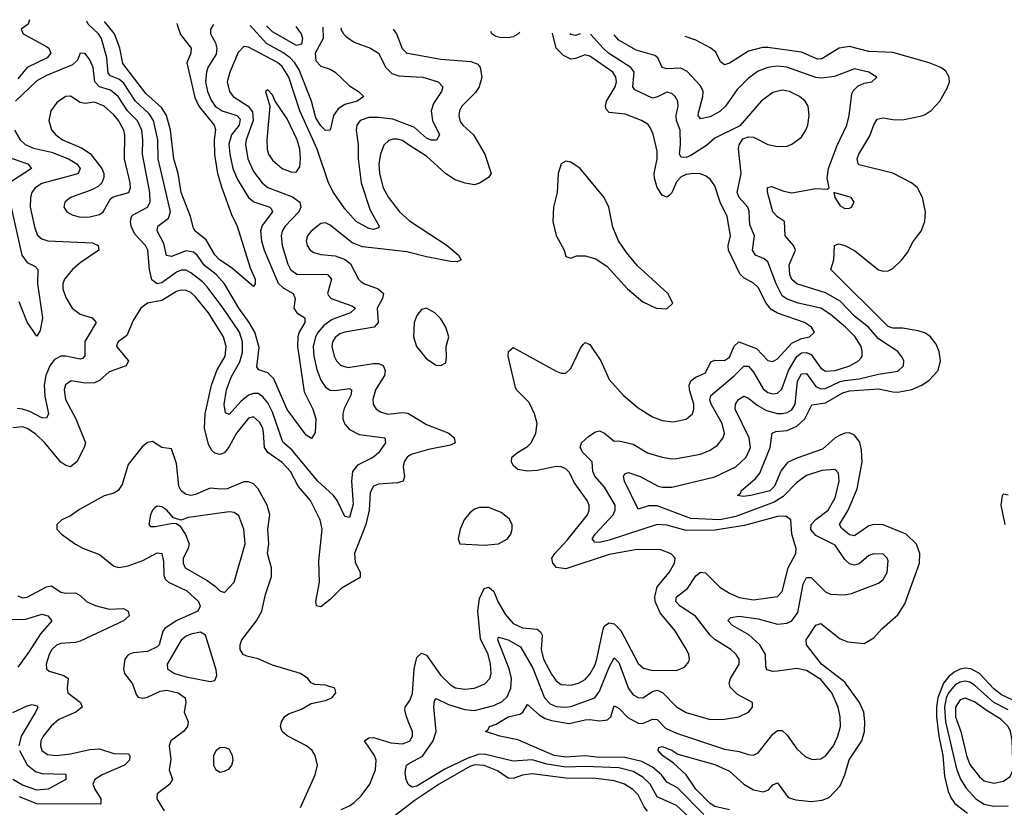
# Model space of a CAD drawing. Header units: inches. Extents: x 1552611 to 1694776, y 811966 to 917215.
# Tile 342 of 549: x 1638378 to 1642473, y 912314 to 915589. Entities that reach past the tile are written whole.
import ezdxf

# ---------------------------------------------------------------- set-up
doc = ezdxf.new("R2010")
doc.units = ezdxf.units.IN
doc.header["$MEASUREMENT"] = 0
doc.layers.add('B6931', color=7, linetype='Continuous')
doc.layers.add('B6941', color=7, linetype='Continuous')

msp = doc.modelspace()

# ---------------------------------------------------------------- linework, layer by layer
at = {"layer": 'B6931', "color": 5}
for points, elevation in [([(1638418.7, 915588.8), (1638414, 915570), (1638384.9, 915550), (1638392.3, 915530), (1638490, 915477.4), (1638499, 915470), (1638507.3, 915450), (1638492, 915430), (1638409.8, 915390.2), (1638370, 915342.3)], 740), ([(1639184.6, 915569.2), (1639172.4, 915550), (1639171.5, 915530), (1639192.5, 915492.5), (1639198.6, 915470), (1639194.9, 915445.1), (1639161.2, 915390), (1639154.7, 915370), (1639151.6, 915330), (1639159.9, 915290), (1639174.8, 915254.8), (1639191.7, 915230), (1639221, 915210), (1639281.8, 915190), (1639294.7, 915174.7), (1639290.4, 915150), (1639259.7, 915110), (1639248.6, 915071.4), (1639251.7, 915030), (1639265, 914970), (1639284.2, 914924.1), (1639329.4, 914849.4), (1639352.2, 914832.2), (1639418.5, 914810), (1639423.9, 914803.9), (1639430.1, 914790), (1639386.7, 914733.3), (1639380.3, 914710), (1639383.7, 914670), (1639395, 914630), (1639453.3, 914493.3), (1639473.4, 914473.4), (1639515.2, 914450), (1639524.6, 914430), (1639518.6, 914390), (1639530.5, 914370.6), (1639564.2, 914350), (1639564.1, 914330), (1639540.5, 914290), (1639534.5, 914270), (1639533.2, 914230), (1639561.9, 914041.9), (1639598.1, 913970), (1639610.1, 913930), (1639607.1, 913872.9), (1639592.4, 913847.6), (1639570, 913862), (1639490, 913968.3), (1639435.7, 914095.7), (1639410, 914120.2), (1639373.5, 914133.5), (1639365.2, 914145.2), (1639374.2, 914225.8), (1639356, 914290), (1639333.3, 914330), (1639289.6, 914389.6), (1639230, 914490.9), (1639195.4, 914530), (1639147.3, 914567.3), (1639116.7, 914610), (1639101.7, 914621.7), (1639070, 914628.4), (1639010, 914604), (1638988.8, 914608.8), (1638978.1, 914658.1), (1638949.3, 914710.7), (1638952.9, 914730), (1638997, 914763), (1639005.3, 914790), (1638954.7, 915010), (1638952.9, 915090), (1638934.5, 915170), (1638917.1, 915197.1), (1638860.1, 915250), (1638810, 915327), (1638790, 915342), (1638755.6, 915355.6), (1638746.8, 915366.8), (1638741, 915430), (1638718.5, 915510), (1638705.5, 915530), (1638663.1, 915570), (1638657.5, 915582.7)], 740), ([(1639031.8, 915573.1), (1639032.5, 915567.5), (1639047, 915527), (1639091.6, 915470), (1639089.5, 915450), (1639073.8, 915410), (1639106, 915266), (1639123.8, 915230), (1639187.4, 915150), (1639192.9, 915132.9), (1639187.4, 915090), (1639188, 915028), (1639201.4, 914950), (1639218.5, 914890), (1639259.4, 914779.4), (1639282.7, 914730), (1639336.8, 914556.8), (1639356.9, 914510), (1639358, 914490), (1639350, 914479.3), (1639257.9, 914557.9), (1639209.9, 914590), (1639190, 914611.4), (1639153.7, 914673.7), (1639108, 914710), (1639101.6, 914721.6), (1639088, 914770), (1639050, 914869.7), (1639037.8, 914950), (1639019, 915010), (1639006, 915130), (1638989.1, 915190), (1638970, 915222.6), (1638902.2, 915282.2), (1638807.3, 915407.3), (1638795.2, 915470), (1638772.2, 915530), (1638730.7, 915580.8)], 720), ([(1639638.7, 915557.6), (1639639.9, 915510), (1639607, 915450), (1639610, 915417.4), (1639630, 915395.5), (1639670, 915383.1), (1639690.3, 915370.3), (1639750, 915313.4), (1639787.6, 915290), (1639810.2, 915270), (1639781.6, 915250), (1639730, 915236.2), (1639702.1, 915217.9), (1639683, 915190), (1639670, 915129.6), (1639650, 915127.8), (1639630, 915147), (1639610, 915181.4), (1639591.2, 915250), (1639539.9, 915379.9), (1639522.6, 915410), (1639503.4, 915430), (1639472.5, 915452.5), (1639404.6, 915490), (1639337, 915565.3)], 740), ([(1639526.9, 915560.4), (1639548.4, 915530), (1639553.9, 915510), (1639550, 915487.7), (1639530, 915481.6), (1639430, 915538.6), (1639410, 915557.7), (1639405.6, 915563.5)], 720), ([(1639714.7, 915555.6), (1639714.5, 915550), (1639724.5, 915530), (1639737.2, 915517.2), (1639770, 915495.6), (1639837.4, 915470), (1639870, 915450.2), (1639900.8, 915390), (1639925.8, 915365.8), (1639954.9, 915354.9), (1640000, 915352.7)], 760), ([(1639932.2, 915550.1), (1639945.6, 915530), (1639969.2, 915469.2), (1639989, 915450), (1640000, 915448)], 780), ([(1640000, 915148.3), (1639930, 915175.5), (1639870, 915182.7), (1639830, 915181.8), (1639794.4, 915170), (1639780.7, 915150), (1639777.9, 915130), (1639785.8, 915070), (1639786.4, 915010), (1639799.1, 914910), (1639836.5, 914796.5), (1639873.4, 914730), (1639870, 914723.6), (1639850, 914717.1), (1639830, 914720.8), (1639778.3, 914750), (1639730, 914802.1), (1639683.9, 914870), (1639662.4, 914910), (1639614.8, 915050), (1639543.6, 915210), (1639497, 915350), (1639470, 915393.6), (1639450, 915410.2), (1639330, 915474.4), (1639310, 915476.8), (1639287.3, 915452.7), (1639251.9, 915370), (1639241, 915330), (1639250.7, 915290), (1639266.3, 915270), (1639329, 915229), (1639346.2, 915206.2), (1639349.8, 915170), (1639319.7, 915090), (1639317.5, 915070), (1639326.7, 915010), (1639350, 914957.3), (1639386.1, 914910), (1639410, 914891.2), (1639512.9, 914852.9), (1639542.8, 914830), (1639547, 914810), (1639538.6, 914790), (1639482.8, 914730), (1639470.1, 914710), (1639465.6, 914690), (1639469.7, 914649.7), (1639492.8, 914572.8), (1639504.6, 914550), (1639530.5, 914530.5), (1639658, 914530), (1639674.6, 914510), (1639658.1, 914450), (1639662.3, 914442.3), (1639673.2, 914430), (1639759.4, 914399.4), (1639775.2, 914390), (1639753.4, 914370), (1639678.2, 914341.8), (1639642.9, 914317.1), (1639619.1, 914290), (1639609.1, 914270.9), (1639599.2, 914230), (1639602.1, 914190), (1639614.6, 914134.6), (1639630.8, 914090.8), (1639650, 914060.9), (1639670, 914048.6), (1639690, 914046.9), (1639750, 914055.5), (1639758.6, 914050), (1639756.6, 914030), (1639727.3, 913972.7), (1639721.6, 913950), (1639721.5, 913930), (1639730, 913907.6), (1639750, 913885.4), (1639790, 913864.9), (1639896.4, 913850), (1639899.1, 913830), (1639870, 913788.7), (1639849.6, 913770.4), (1639783.3, 913736.7), (1639761.9, 913710), (1639757.6, 913670), (1639765, 913575), (1639750, 913519.7), (1639730, 913523), (1639698.8, 913590), (1639684, 913610), (1639618.6, 913670), (1639510, 913800.6), (1639472.7, 913832.7), (1639430, 913957.8), (1639410, 913995.9), (1639390, 914021.4), (1639370, 914034.3), (1639350, 914034.8), (1639330, 914027.5), (1639297.9, 914002.1), (1639250, 913948.1), (1639234.7, 913954.8), (1639229, 913989), (1639238.5, 914050), (1639257.7, 914102.3), (1639294.2, 914165.8), (1639304.7, 914204.7), (1639304.4, 914250), (1639291.9, 914290), (1639225, 914390), (1639158.3, 914478.4), (1639138.9, 914498.9), (1639090, 914536.4), (1639070, 914547.3), (1639050, 914547.5), (1639030, 914539.2), (1638970, 914495.2), (1638950, 914490.4), (1638927.9, 914507.9), (1638917.6, 914550), (1638911, 914631), (1638900.9, 914650), (1638857, 914697), (1638842.1, 914730), (1638838.5, 914750), (1638843.6, 914770), (1638850, 914777.6), (1638910, 914809.1), (1638921.5, 914830), (1638919.2, 914870), (1638888.8, 915030), (1638890.9, 915090), (1638885.9, 915130), (1638867.9, 915167.9), (1638826.8, 915210), (1638788.4, 915270), (1638755.9, 915295.9), (1638709.9, 915310), (1638690.3, 915330), (1638683.6, 915390), (1638670, 915421.5), (1638650, 915447.8), (1638630, 915449.3), (1638618.8, 915421.2), (1638598.2, 915401.8), (1638490, 915357.4), (1638450, 915334), (1638360.5, 915250)], 760), ([(1638356.3, 915130), (1638380.2, 915090), (1638401.6, 915070), (1638435.1, 915055.1), (1638510, 915038.4), (1638581.5, 915010), (1638616.4, 914990), (1638629.5, 914970), (1638621.5, 914950), (1638613.9, 914946.1), (1638470, 914908.4), (1638442.4, 914890), (1638429, 914871), (1638422.5, 914850), (1638422.4, 914810), (1638441.5, 914721.5), (1638452.6, 914692.6), (1638470, 914677.1), (1638494.8, 914670), (1638681.2, 914661.2), (1638704.9, 914650), (1638707.9, 914630), (1638630, 914577.3), (1638598.1, 914550), (1638565, 914510), (1638557.1, 914490), (1638558.2, 914470), (1638570, 914434.4), (1638597.1, 914390), (1638630, 914364.8), (1638679.5, 914350), (1638695.8, 914330), (1638649, 914251), (1638649.3, 914190.7), (1638639.2, 914180.8), (1638630, 914177.3), (1638570.3, 914190.3), (1638550, 914189.5), (1638523.5, 914176.5), (1638503.4, 914150), (1638486.9, 914110), (1638480.6, 914070), (1638482.9, 914023), (1638497.4, 913950), (1638490, 913931.6), (1638470, 913934), (1638420.4, 913960.4), (1638390, 913969.9), (1638368.3, 913971.7)], 760), ([(1640000, 915066.4), (1639970, 915085.9), (1639950, 915092.2), (1639930, 915092.2), (1639914, 915086), (1639893.1, 915066.9), (1639879, 915030), (1639872.1, 914990), (1639875.1, 914950), (1639890.1, 914890), (1639912.7, 914850), (1639957.8, 914790), (1640000, 914753.2)], 780), ([(1638330, 915017.7), (1638412.6, 914990), (1638427.2, 914970), (1638344.1, 914915.9)], 740), ([(1638328.4, 914870), (1638387.5, 914610), (1638410, 914578.8), (1638442.1, 914562.1), (1638454.3, 914550), (1638452.4, 914490), (1638473.2, 914350), (1638463.9, 914296.1), (1638450, 914272.7), (1638410, 914331.2), (1638376.2, 914416.2)], 740), ([(1640000, 914620.7), (1639990, 914623.3), (1639804.4, 914644.4), (1639761.6, 914661.6), (1639670, 914734), (1639650, 914743.8), (1639630, 914740.9), (1639590.3, 914710), (1639575, 914690), (1639569.5, 914670), (1639573.8, 914650), (1639586.4, 914630), (1639601.1, 914621.1), (1639630, 914612.7), (1639690, 914607.7), (1639732.3, 914592.3), (1639754.4, 914574.4), (1639787.3, 914510), (1639798.8, 914498.8), (1639812.2, 914490), (1639869.4, 914469.4), (1639891, 914450), (1639887.4, 914430), (1639865, 914390), (1639869.2, 914330), (1639852.8, 914310), (1639730, 914290.3), (1639710, 914282.7), (1639690, 914267.9), (1639679.6, 914250), (1639676.8, 914230), (1639686.1, 914190), (1639696.1, 914170), (1639712.4, 914152.4), (1639742.6, 914142.6), (1639850, 914159.9), (1639870, 914160.1), (1639890, 914151.7), (1639898.5, 914130), (1639895, 914110), (1639858, 914050), (1639846.6, 914010), (1639848, 913990), (1639860.2, 913970), (1639878.6, 913958.6), (1639910, 913948.7), (1639970, 913955.3), (1639992.9, 913952.9), (1640000, 913948.7)], 780), ([(1640000, 913776.7), (1639989.5, 913770), (1639977, 913750), (1639973.6, 913730), (1639978.4, 913690), (1639973.8, 913670), (1639950, 913662.7), (1639870, 913657.7), (1639850, 913649.8), (1639836.3, 913623.7), (1639832.1, 913550), (1639818.3, 913490), (1639770.8, 913370), (1639773.1, 913333.1), (1639794.4, 913290), (1639794, 913270), (1639715.7, 913224.3), (1639670, 913177.9), (1639630, 913148.4), (1639612.6, 913152.6), (1639609.3, 913169.3), (1639624.7, 913250), (1639621.8, 913338.2), (1639636.2, 913470), (1639628.1, 913510), (1639588, 913590), (1639536, 913650), (1639503.9, 913710), (1639470, 913748.2), (1639410.9, 913790), (1639396, 913810), (1639392.9, 913872.9), (1639389.6, 913890), (1639376, 913916), (1639350, 913938.1), (1639330, 913931.6), (1639280.3, 913870), (1639250, 913814.1), (1639230, 913788.7), (1639210, 913781.6), (1639190, 913787), (1639177.8, 913797.8), (1639163.3, 913823.3), (1639146.6, 913890), (1639149.9, 913949.9), (1639176.2, 914070), (1639198, 914130), (1639232.9, 914190), (1639236.6, 914230), (1639226.4, 914270), (1639163.3, 914370), (1639110, 914436.9), (1639090, 914454.7), (1639070, 914463.5), (1639050, 914464.9), (1639030, 914459.1), (1638970, 914421), (1638909.1, 914410.9), (1638882, 914390), (1638850, 914338.4), (1638824.4, 914275.6), (1638787.2, 914250), (1638782.6, 914237.4), (1638780.8, 914230), (1638830.2, 914170), (1638820.4, 914150), (1638750, 914125.3), (1638710.8, 914089.2), (1638690, 914078.8), (1638650, 914078.3), (1638592.2, 914087.8), (1638568.8, 914071.2), (1638563.6, 914050), (1638569.2, 914010), (1638611.3, 913930), (1638651.8, 913830), (1638647, 913810), (1638615.9, 913750), (1638590, 913729.9), (1638570, 913735.2), (1638550, 913749.9), (1638482.5, 913830), (1638445.3, 913865.3), (1638410, 913889.2), (1638390, 913896.2), (1638350, 913891.7)], 780), ([(1639546.1, 912313.9), (1639606.9, 912450), (1639616.8, 912490), (1639607.2, 912530), (1639594.5, 912550), (1639571.5, 912570), (1639491.1, 912611.1), (1639470, 912628.9), (1639463.4, 912650), (1639466.5, 912670), (1639479.5, 912690), (1639496.8, 912703.2), (1639550, 912722.5), (1639590, 912745.3), (1639650, 912759), (1639677, 912770), (1639692.7, 912790), (1639689.3, 912809.3), (1639650, 912821.6), (1639605.1, 912825.1), (1639590, 912832), (1639576.9, 912850), (1639546.6, 912870), (1639430, 912904.8), (1639370, 912930.9), (1639322.4, 912942.4), (1639307.8, 912950), (1639295.8, 912970), (1639294.8, 912990), (1639302.6, 913010), (1639363.8, 913090), (1639385.2, 913130), (1639401, 913199), (1639425.8, 913274.2), (1639425.4, 913310), (1639409.4, 913370), (1639414.4, 913410), (1639409.9, 913470), (1639417.9, 913530), (1639407.2, 913570), (1639370, 913638.9), (1639350, 913659), (1639330, 913667.1), (1639310, 913667.3), (1639241.4, 913638.6), (1639216.5, 913636.5), (1639170, 913641.6), (1639110, 913614.4), (1639090, 913611.1), (1639070, 913614.9), (1639049.9, 913630), (1639040.5, 913650), (1639030, 913743.5), (1639010, 913804.4), (1638970, 913809.7), (1638930, 913835.6), (1638910, 913831), (1638887.1, 913812.9), (1638830, 913739.1), (1638804.3, 913655.7), (1638787.9, 913632.1), (1638770, 913619.9), (1638730, 913609.1), (1638627.1, 913552.9), (1638590, 913526.3), (1638554, 913510), (1638533, 913490), (1638533, 913470), (1638552.7, 913450), (1638610, 913408.5), (1638643.1, 913390), (1638710, 913364.7), (1638770, 913316.6), (1638790, 913310.8), (1638830, 913318.5), (1638890, 913340.8), (1638950, 913372.3), (1638969.5, 913369.5), (1638976.8, 913336.8), (1638977.6, 913277.6), (1638983.1, 913263.1), (1638996.6, 913250), (1639073.9, 913213.9), (1639121.3, 913170), (1639128.4, 913150), (1639118.6, 913130), (1639029.5, 913090), (1638982.3, 913057.7), (1638973.9, 913046.1), (1638957.9, 912990), (1638950, 912981.3), (1638910, 912962.4), (1638850, 912956.4), (1638830, 912948.8), (1638815.5, 912930), (1638810.2, 912890), (1638814.3, 912870), (1638847.4, 912827.4), (1638863.2, 912783.2), (1638871.6, 912771.6), (1638890, 912768), (1638910, 912771.7), (1638962.6, 912797.4), (1638990, 912800.8), (1639037.2, 912790), (1639066.8, 912770), (1639069, 912750), (1639061.7, 912710), (1639079.5, 912670), (1639076.4, 912650), (1639059.5, 912630), (1639007.1, 912590), (1639000.4, 912570), (1639006.6, 912513.4), (1638999.8, 912470), (1639013.6, 912430), (1639002.2, 912410), (1638949.3, 912370), (1638948, 912350), (1638979.1, 912299.1)], 820), ([(1638370, 913193.8), (1638390, 913185.6), (1638410, 913187.7), (1638490, 913230.7), (1638510, 913234.4), (1638550, 913209.1), (1638570, 913204.2), (1638610, 913206.2), (1638630, 913195.1), (1638656.1, 913170), (1638692.8, 913152.8), (1638750, 913138.7), (1638810, 913141.1), (1638828.8, 913130), (1638834.2, 913110), (1638810.3, 913090), (1638630, 913005.5), (1638610, 912999.8), (1638550, 912995.5), (1638531.2, 912988.8), (1638512.5, 912970), (1638501, 912950), (1638487.8, 912910), (1638490.2, 912890.2), (1638500.3, 912880.3), (1638561.9, 912861.9), (1638580.2, 912850), (1638575.9, 912810), (1638579, 912790), (1638631.1, 912750), (1638638.6, 912730), (1638611.1, 912710), (1638541, 912679), (1638508.5, 912651.5), (1638475.7, 912610), (1638466.5, 912590), (1638464.3, 912570), (1638470.2, 912550), (1638493.8, 912533.8), (1638530, 912529.4), (1638590, 912536.9), (1638670, 912555.2), (1638710, 912557.7), (1638770, 912538.6), (1638830, 912536), (1638836.9, 912530), (1638835, 912510), (1638814.7, 912490), (1638721.4, 912450), (1638690.8, 912430), (1638683.1, 912410), (1638690.1, 912390), (1638716.1, 912350), (1638716.2, 912330), (1638712.5, 912327.5), (1638450, 912328.7), (1638377.9, 912357.9)], 780), ([(1638345.5, 913094.5), (1638403.1, 913096.9), (1638470, 913116.8), (1638495.8, 913110), (1638512, 913090), (1638464.1, 913035.9), (1638418.2, 912961.8), (1638370, 912897.5)], 760), ([(1640000, 912658.1), (1639986.7, 912690), (1639980.7, 912719.3), (1639981.7, 912730), (1640000, 912756.5)], 780), ([(1638350, 912708.1), (1638410, 912736.8), (1638430, 912742.3), (1638450, 912736.5), (1638453.8, 912730), (1638443.7, 912710), (1638384, 912610), (1638374.1, 912570)], 760), ([(1639714.6, 912305.4), (1639750, 912319.9), (1639770, 912333.8), (1639798.5, 912361.5), (1639834.6, 912410), (1639857.6, 912470), (1639860.9, 912510), (1639853.9, 912530), (1639811.9, 912590), (1639830, 912603.8), (1639850, 912604.8), (1639921.7, 912581.7), (1639970, 912578.3), (1640000, 912589.8)], 780), ([(1638377.8, 912550), (1638410, 912490.6), (1638443.8, 912463.8), (1638470, 912454.4), (1638570, 912452.1), (1638570, 912429.8), (1638497.3, 912390), (1638450, 912386), (1638390, 912406.3), (1638350, 912429.9)], 760), ([(1640000, 912405.6), (1639993.6, 912410), (1639985, 912430), (1639981.5, 912458.5), (1639986.6, 912490), (1640000, 912497.5)], 760), ([(1640000, 912325.9), (1639939.8, 912280.2)], 780)]:
    msp.add_lwpolyline(points, dxfattribs=dict(at, elevation=elevation))
for points, elevation in [([(1639410, 915297), (1639400.7, 915290), (1639418, 915230), (1639405.7, 915090), (1639407.1, 915050), (1639412.7, 915030), (1639430, 915004.2), (1639470, 914970.2), (1639510, 914954.9), (1639530, 914956.5), (1639542.9, 914977.1), (1639546.8, 915010), (1639542.9, 915050), (1639531.7, 915090), (1639490, 915176.2), (1639440.5, 915250), (1639430, 915276.2)], 780), ([(1638590, 915270.7), (1638570, 915269.8), (1638534.4, 915245.6), (1638507.8, 915210), (1638500.1, 915170), (1638510.6, 915130.6), (1638528.6, 915110), (1638556.3, 915090), (1638635.9, 915055.9), (1638671.9, 915031.9), (1638720.4, 914970), (1638727.5, 914950), (1638727.8, 914932.2), (1638720.2, 914910), (1638704.7, 914895.3), (1638678.3, 914881.7), (1638588.9, 914850), (1638565.5, 914830), (1638561.5, 914810), (1638573.7, 914790), (1638596.9, 914776.9), (1638630, 914767.8), (1638670, 914768.6), (1638710, 914779.3), (1638725.7, 914790), (1638756.5, 914843.5), (1638767.2, 914852.8), (1638831.8, 914870), (1638839, 914890), (1638837.9, 914910), (1638814.6, 915010), (1638815.2, 915110), (1638810.8, 915130), (1638788.5, 915170), (1638770, 915193.6), (1638730, 915229.9), (1638690, 915246.4), (1638650, 915240.3), (1638630, 915244.4)], 780), ([(1638950, 913566), (1638940.9, 913559.1), (1638930.8, 913550), (1638922, 913530), (1638914.8, 913490), (1638922.4, 913482.4), (1638941.1, 913481.1), (1639015.3, 913495.3), (1639030, 913494), (1639044, 913484), (1639068.3, 913448.4), (1639082.8, 913410), (1639078.9, 913390), (1639057.7, 913350), (1639057.7, 913330), (1639065.8, 913310), (1639157.3, 913257.3), (1639192.7, 913232.7), (1639210, 913214.4), (1639230, 913207.7), (1639270.9, 913250), (1639315.6, 913410), (1639310.4, 913470.4), (1639290, 913525.6), (1639270, 913540.4), (1639250, 913543.1), (1639080.5, 913519.5), (1639048.7, 913508.7), (1639018, 913518), (1638990, 913549.5), (1638970, 913562.9)], 840), ([(1639130, 913042.2), (1639090, 913034.2), (1639070, 913025.2), (1639050, 913009.8), (1638992.1, 912910), (1638993.6, 912890), (1639022.6, 912870), (1639070, 912856.3), (1639170, 912837.4), (1639190, 912842), (1639197.7, 912862.3), (1639194.7, 912885.3), (1639150.5, 913030.5)], 840), ([(1639230, 912562.7), (1639210, 912560.9), (1639194.8, 912550), (1639184.4, 912530), (1639183.8, 912490), (1639192.8, 912472.8), (1639210, 912460.7), (1639230, 912464), (1639250, 912474.8), (1639260.9, 912490), (1639266.6, 912510), (1639263.7, 912530), (1639250, 912556)], 840)]:
    msp.add_lwpolyline(points, close=True, dxfattribs=dict(at, elevation=elevation))
at = {"layer": 'B6941', "color": 5}
for points, elevation in [([(1640457.9, 915536.6), (1640450.7, 915529.3), (1640430, 915518.2), (1640410, 915514), (1640375, 915515), (1640358.7, 915518.7), (1640341.3, 915530), (1640338.1, 915539.7)], 780), ([(1640000, 912756.5), (1640001.4, 912758.6), (1640012.1, 912787.9), (1640018.6, 912890), (1640030, 912937.4), (1640050, 912955.5), (1640070, 912947.1), (1640130, 912861.7), (1640170, 912822.8), (1640191.2, 912811.2), (1640230, 912805.5), (1640270.3, 912809.7), (1640312.1, 912827.9), (1640333.4, 912850), (1640339.4, 912870), (1640336, 912910), (1640326.2, 912950), (1640295.1, 913015.1), (1640284.1, 913130), (1640290, 913182), (1640310, 913224.3), (1640330, 913229.4), (1640350, 913212.2), (1640366.2, 913170), (1640396.7, 913116.7), (1640430, 913077.8), (1640470, 913060.6), (1640530, 913054.4), (1640544.3, 913044.3), (1640551.1, 913030), (1640546.6, 912970), (1640556.7, 912930), (1640590, 912867.2), (1640610, 912840.1), (1640630, 912825.1), (1640670, 912821.6), (1640701.7, 912830), (1640730, 912845.9), (1640750, 912867.5), (1640770, 912903.5), (1640778.7, 912930), (1640804.8, 913055.2), (1640810.9, 913069.1), (1640830, 913081.8), (1640850, 913076.5), (1640878.8, 913050), (1640950, 912912.1), (1640972.2, 912892.2), (1641004.2, 912884.2), (1641110, 912882.8), (1641143.1, 912896.9), (1641160.9, 912919.1), (1641164.4, 912930), (1641161, 912950), (1641151.9, 912970), (1641102.9, 913050), (1641042.3, 913122.3), (1641021.9, 913170), (1641019.8, 913190), (1641029.3, 913230.7), (1641079.4, 913290), (1641101.6, 913330), (1641104.7, 913350), (1641088.2, 913368.2), (1641045.3, 913385.3), (1640946.7, 913386.6), (1640830, 913365.5), (1640650, 913305.9), (1640610.7, 913310.7), (1640595.2, 913330), (1640591.9, 913350), (1640603.6, 913370), (1640654.9, 913425.1), (1640739.4, 913530), (1640747.2, 913550), (1640746.5, 913570), (1640737.8, 913590), (1640684.8, 913664.8), (1640665.6, 913705.6), (1640650, 913721.4), (1640630, 913729.9), (1640610, 913731.4), (1640530, 913714.8), (1640490, 913711.2), (1640450, 913719.4), (1640430, 913735.6), (1640423, 913750), (1640425.5, 913770), (1640449, 913790), (1640490, 913814.3), (1640505.4, 913830), (1640524.8, 913870), (1640530.3, 913910), (1640519, 913950), (1640497.1, 913997.1), (1640444.3, 914050), (1640440, 914060), (1640409.9, 914190), (1640411.3, 914210), (1640430, 914226), (1640610, 914127), (1640630, 914118.6), (1640650, 914119.6), (1640670, 914138.7), (1640710, 914222.6), (1640722.1, 914237.9), (1640730, 914246.3), (1640750, 914239), (1640795, 914170), (1640830, 914093), (1640890, 914026.4), (1640950, 913974.7), (1641010, 913937.8), (1641050, 913921.8), (1641096.4, 913916.4), (1641150, 913928.5), (1641176.8, 913950), (1641182.5, 913970), (1641181.8, 913990), (1641164.2, 914050), (1641163, 914070), (1641171, 914089), (1641190, 914102.8), (1641230, 914120.6), (1641253.4, 914166.6), (1641270, 914173.1), (1641310, 914171.8), (1641330, 914185.5), (1641350, 914232), (1641368.9, 914250), (1641442.4, 914222.4), (1641490, 914171.5), (1641510, 914167.4), (1641530, 914178.9), (1641590, 914244.6), (1641630, 914262.9), (1641662.9, 914270), (1641683.5, 914290), (1641670.8, 914310), (1641642.8, 914330), (1641530, 914368.7), (1641503.6, 914383.6), (1641482.9, 914410), (1641450, 914475.2), (1641430, 914493.9), (1641390, 914515.3), (1641372.7, 914532.7), (1641326.4, 914630), (1641324.7, 914650), (1641334.1, 914690), (1641320.2, 914770), (1641291.2, 914830), (1641270, 914897.7), (1641250, 914925.8), (1641230, 914940.3), (1641208.1, 914948.1), (1641182, 914950), (1641150, 914945), (1641130, 914935.8), (1641110, 914915), (1641090, 914869), (1641080.5, 914859.5), (1641070, 914850.6), (1641050, 914859.9), (1641030, 914891.6), (1641018.3, 914930), (1641017.3, 914950), (1641029.4, 915010), (1641030, 915042), (1641012.8, 915112.8), (1641001, 915141), (1640992.6, 915152.6), (1640964.2, 915170), (1640896, 915196), (1640830, 915203.6), (1640817.2, 915217.2), (1640814, 915230), (1640818.2, 915250), (1640855.4, 915310), (1640860.7, 915330), (1640857.9, 915350), (1640845.3, 915370), (1640750, 915437), (1640730, 915443.4), (1640690, 915428), (1640670, 915425.2), (1640639.5, 915439.5), (1640609.9, 915470), (1640594.3, 915533.1)], 780), ([(1640000, 912497.5), (1640052.9, 912527.1), (1640097.4, 912590), (1640109.9, 912630), (1640101.2, 912730), (1640103.5, 912756.5), (1640110, 912767.2), (1640161.6, 912741.6), (1640230, 912721), (1640270, 912716.4), (1640350, 912737.6), (1640385.5, 912754.5), (1640406.2, 912773.8), (1640420.7, 912810), (1640423.3, 912850), (1640414.1, 912890), (1640366.7, 913010), (1640370, 913021.6), (1640410, 913010.6), (1640461.5, 912981.5), (1640513.1, 912893.1), (1640561.6, 912770), (1640584.9, 912744.9), (1640610, 912734), (1640650, 912730.4), (1640670, 912733.5), (1640770, 912770.1), (1640790, 912796.8), (1640830, 912897.5), (1640850, 912935.3), (1640870, 912916.9), (1640910, 912807.8), (1640930, 912782.1), (1640950, 912770.7), (1640970, 912770.1), (1641010, 912795.5), (1641030, 912800.8), (1641052.3, 912792.3), (1641110, 912732.7), (1641150, 912708.9), (1641250, 912679.5), (1641310, 912680.5), (1641369.3, 912690), (1641409.6, 912710), (1641425.6, 912730), (1641426.6, 912750), (1641363, 912783), (1641333.7, 912813.7), (1641329.2, 912830), (1641334.1, 912850), (1641370.5, 912910), (1641369.9, 912930), (1641358, 912950), (1641335.9, 912970), (1641270, 913012.1), (1641250.2, 913030.2), (1641188.8, 913108.8), (1641125.7, 913150), (1641107.7, 913170), (1641109.8, 913190), (1641155.7, 913224.3), (1641190, 913277.3), (1641210, 913291.3), (1641230, 913288.9), (1641290, 913229.6), (1641330, 913204.2), (1641370, 913187.2), (1641430, 913176.8), (1641530, 913191), (1641550, 913211.8), (1641573.9, 913310), (1641605.9, 913370), (1641608.2, 913390), (1641589, 913450), (1641585.8, 913510), (1641564.6, 913524.6), (1641530, 913524), (1641393.4, 913486.6), (1641270, 913467), (1641150, 913465.4), (1641070, 913487.8), (1641030, 913490.4), (1640830, 913424.9), (1640790, 913415.8), (1640770, 913416), (1640759.3, 913430), (1640771.3, 913450), (1640846.2, 913530), (1640854.4, 913550), (1640854.3, 913570), (1640810, 913645.5), (1640770.9, 913690.9), (1640762, 913710), (1640759.4, 913750), (1640719.8, 913790), (1640709.8, 913810), (1640715.3, 913830), (1640743.5, 913856.5), (1640770, 913874.3), (1640790, 913879.7), (1640810, 913869.2), (1640850, 913836.3), (1640870, 913837.7), (1640930, 913823.5), (1640990, 913787.8), (1641050, 913770.1), (1641090, 913763.5), (1641110, 913765), (1641210, 913782.8), (1641250, 913799), (1641280, 913820), (1641304.4, 913850), (1641309.1, 913870), (1641300.1, 913910), (1641254.7, 913990), (1641248.3, 914010), (1641253.1, 914026.9), (1641350, 914108.6), (1641390, 914148.9), (1641410, 914148.2), (1641430, 914123.7), (1641470, 914053.6), (1641490, 914039.4), (1641510, 914033.2), (1641530, 914036.2), (1641547.7, 914052.3), (1641575.2, 914130), (1641610, 914188.6), (1641630, 914203.7), (1641650, 914205.8), (1641670, 914197.4), (1641710, 914139.6), (1641730, 914127.6), (1641770, 914130.8), (1641830.8, 914150), (1641867.2, 914170), (1641877.3, 914182.7), (1641882, 914190), (1641882.6, 914210), (1641877.3, 914230), (1641852.8, 914270), (1641813.4, 914310), (1641750, 914363.2), (1641709.6, 914389.6), (1641615.6, 914410), (1641567.7, 914427.7), (1641550, 914440.5), (1641524.2, 914490), (1641490, 914582.4), (1641474.6, 914594.6), (1641438.9, 914610), (1641426, 914630), (1641433.9, 914690), (1641415.3, 914735.3), (1641412.2, 914792.2), (1641406, 914810), (1641369.9, 914850), (1641362.8, 914870), (1641378.8, 914950), (1641367.5, 915052.5), (1641371.1, 915068.9), (1641386.5, 915093.5), (1641410, 915102.4), (1641430, 915100.7), (1641490, 915070.2), (1641530, 915061.3), (1641570, 915063.2), (1641590, 915071.4), (1641630, 915100.3), (1641647.7, 915130), (1641655.8, 915150), (1641662.4, 915190), (1641657.7, 915230), (1641644.7, 915250), (1641621.3, 915270), (1641579.5, 915290), (1641550, 915295.2), (1641510, 915286.6), (1641462.2, 915250), (1641373, 915147), (1641270, 915096.7), (1641234.6, 915065.4), (1641170, 915024.9), (1641150, 915016.2), (1641130, 915017.2), (1641122.6, 915030), (1641127.1, 915070), (1641125, 915130), (1641109.9, 915170), (1641108.3, 915190), (1641116.4, 915230), (1641115.9, 915250), (1641104.1, 915270), (1641090, 915282.3), (1641070, 915287.7), (1641031.4, 915268.6), (1641010, 915263.2), (1640936.7, 915296.6), (1640927.7, 915310), (1640934.4, 915370), (1640919.9, 915390), (1640827.7, 915450), (1640804.3, 915470), (1640751.8, 915529.1)], 760), ([(1641224.1, 912284.1), (1641114.7, 912394.7), (1641070, 912419.1), (1641047.5, 912450), (1641010, 912480.9), (1640965.4, 912505.4), (1640890, 912522.8), (1640790, 912521.4), (1640730, 912528.1), (1640650, 912523), (1640601.5, 912530), (1640450, 912595.4), (1640375.3, 912610), (1640315.3, 912630), (1640325.4, 912634.6), (1640331.8, 912650), (1640359.7, 912660.3), (1640409.8, 912690), (1640458.3, 912701.7), (1640470.7, 912710), (1640490, 912742), (1640539.2, 912699.2), (1640564.1, 912684.1), (1640590, 912674.7), (1640663.1, 912663.1), (1640730, 912678.5), (1640750, 912679.7), (1640790, 912673.2), (1640822.7, 912677.3), (1640836.4, 912690), (1640850, 912735.6), (1640870, 912726), (1640907.6, 912687.6), (1640950, 912664.5), (1640970, 912662.9), (1641010, 912680.7), (1641030, 912679.4), (1641064, 912644), (1641110, 912622.1), (1641310, 912556.6), (1641370, 912546.5), (1641410, 912533.4), (1641430, 912531.1), (1641450, 912540.2), (1641510, 912618.5), (1641530, 912634.2), (1641550, 912633.4), (1641570, 912613.6), (1641610, 912557.3), (1641645.1, 912525.1), (1641673.5, 912513.5), (1641710, 912516.3), (1641730.4, 912529.6), (1641762.4, 912570), (1641781.4, 912610), (1641792.5, 912650), (1641791.3, 912690), (1641782.8, 912730), (1641756.1, 912790), (1641710, 912845.5), (1641650, 912882.6), (1641610, 912891.7), (1641530, 912879.9), (1641510, 912879.1), (1641485.8, 912885.8), (1641481.1, 912901.1), (1641480.6, 912950), (1641456.7, 912990), (1641411.4, 913031.4), (1641343.1, 913070), (1641325.1, 913090), (1641325.9, 913094.1), (1641336.6, 913103.4), (1641371.2, 913108.8), (1641450, 913097.5), (1641530, 913076.3), (1641570, 913079.8), (1641590, 913090.1), (1641615.2, 913124.8), (1641637.4, 913242.6), (1641650, 913269.2), (1641670, 913269.4), (1641730, 913210.1), (1641750, 913200.8), (1641810, 913197.6), (1641837.3, 913202.7), (1641950, 913246.7), (1641970, 913261.1), (1641986.4, 913290), (1641990, 913339), (1641986.3, 913350), (1641970, 913366.3), (1641930, 913368.7), (1641910, 913361.2), (1641870, 913326.8), (1641850, 913320.6), (1641830, 913326), (1641810, 913344.8), (1641770, 913404.5), (1641690, 913444.7), (1641668.8, 913468.8), (1641670, 913490.1), (1641689, 913511), (1641740.7, 913550), (1641770, 913601.3), (1641787, 913670), (1641783.2, 913703.2), (1641770, 913719.3), (1641714.7, 913714.7), (1641650, 913693.9), (1641610, 913664.7), (1641553.4, 913606.6), (1641516.8, 913583.2), (1641356.4, 913523.6), (1641290, 913509.2), (1641170, 913515.3), (1641030, 913567.7), (1640993, 913567), (1640950, 913553.7), (1640894.2, 913670), (1640890, 913691), (1640897.6, 913702.4), (1640910, 913706), (1640958.9, 913690), (1641033.7, 913650), (1641050, 913645.2), (1641090, 913645.1), (1641270, 913688.3), (1641356.5, 913730), (1641399.1, 913770), (1641418.3, 913810), (1641412.3, 913850), (1641354.2, 913970), (1641355, 913990), (1641367.8, 914010), (1641390, 914023.7), (1641410, 914015.4), (1641446, 913986), (1641484.7, 913964.7), (1641530, 913951.8), (1641550, 913951.5), (1641570, 913955.7), (1641590, 913967.3), (1641604, 913990), (1641613.4, 914086.6), (1641630, 914116.3), (1641650, 914117.2), (1641690, 914063.5), (1641710, 914054), (1641730, 914055.2), (1641790, 914084.2), (1641810, 914089.4), (1641870, 914095.3), (1641950, 914115.2), (1642030, 914127.5), (1642054.7, 914150), (1642055, 914170), (1642050, 914183), (1642030, 914209.8), (1641950, 914262.5), (1641909, 914310), (1641850, 914356.4), (1641790, 914418.9), (1641730, 914453.7), (1641611, 914491), (1641590, 914508.6), (1641580.8, 914530), (1641579.1, 914570), (1641604.8, 914630), (1641596.8, 914650), (1641561.6, 914690), (1641558.5, 914750), (1641529.4, 914769.4), (1641510.4, 914790.4), (1641488.9, 914871.1), (1641488.9, 914891.1), (1641504.7, 914895.3), (1641555.8, 914875.8), (1641590, 914869.6), (1641690, 914886.7), (1641736.3, 914883.7), (1641745.2, 914890), (1641737, 914930), (1641742, 914970), (1641777.3, 915062.7), (1641818.3, 915150), (1641828.6, 915190), (1641839.5, 915280.5), (1641845.8, 915294.2), (1641865.8, 915314.2), (1641890, 915324.7), (1641922, 915330), (1641942.7, 915350), (1641909.3, 915370), (1641850, 915384.5), (1641766.9, 915353.1), (1641713.8, 915346.2), (1641690, 915348), (1641568.4, 915391.6), (1641530, 915395.7), (1641490, 915389.9), (1641450, 915374.8), (1641410, 915345.2), (1641361.7, 915298.3), (1641313.2, 915230), (1641290, 915207.3), (1641250, 915185.5), (1641210, 915177.2), (1641200.7, 915190), (1641201.5, 915201.5), (1641220.1, 915270), (1641220.2, 915290), (1641210, 915314), (1641153.9, 915373.9), (1641127.7, 915387.7), (1641070, 915384.9), (1641049.9, 915389.9), (1641032.7, 915430), (1641019.4, 915439.4), (1640942, 915462), (1640870, 915503.1), (1640850.4, 915526.5)], 740), ([(1640709.7, 915530.1), (1640690, 915523.8), (1640670, 915527.6), (1640668.3, 915531.2)], 760), ([(1641330, 912303.2), (1641270, 912317.1), (1641250, 912329.6), (1641190, 912389.1), (1641149.7, 912449.7), (1641097.2, 912497.2), (1641052.2, 912530), (1641034.3, 912550), (1641036.5, 912563.5), (1641050, 912567), (1641090, 912551.2), (1641115.6, 912535.6), (1641270, 912492.9), (1641330, 912464.5), (1641390.1, 912410), (1641430, 912386.9), (1641470, 912378.4), (1641479.2, 912380.8), (1641493.2, 912386.8), (1641510, 912407.9), (1641530, 912416.1), (1641575, 912355), (1641605.8, 912345.8), (1641670, 912338.8), (1641715.7, 912344.3), (1641745.2, 912354.8), (1641790, 912403.5), (1641810, 912448.9), (1641828.7, 912511.3), (1641880.8, 912590), (1641892, 912630), (1641893.7, 912670), (1641888.4, 912710), (1641871.3, 912750), (1641810, 912835), (1641712.5, 912910), (1641650.7, 912990), (1641649, 913010), (1641690, 913071.4), (1641710, 913078.6), (1641790, 913014.8), (1641822.4, 913002.4), (1641890, 912995), (1641930, 913018.4), (1641963.9, 913056.1), (1642030, 913114.6), (1642059.6, 913160.4), (1642120.1, 913330), (1642121.7, 913370), (1642108.3, 913408.4), (1642065.4, 913450), (1641970, 913488.6), (1641930, 913490.7), (1641910, 913485), (1641850, 913442.8), (1641830, 913446.6), (1641795.5, 913475.5), (1641787.5, 913490), (1641824.4, 913550), (1641861.3, 913638.8), (1641881.8, 913750), (1641879.4, 913799.4), (1641872.1, 913832.1), (1641850, 913861.5), (1641830, 913870.9), (1641810, 913870.4), (1641790, 913862), (1641770, 913849.9), (1641716.7, 913803.3), (1641610, 913766.4), (1641572.1, 913747.9), (1641545.1, 913714.9), (1641518.2, 913650), (1641498.2, 913630), (1641418.8, 913610), (1641386.7, 913606.7), (1641364, 913610), (1641377.6, 913622.4), (1641379.5, 913630), (1641438.7, 913681.3), (1641455.9, 913704.1), (1641499.7, 913810), (1641507.8, 913870), (1641523.6, 913876.4), (1641570, 913881), (1641610, 913899.1), (1641643.5, 913930), (1641672.6, 913987.4), (1641730, 913995.3), (1641802.4, 914037.6), (1641830, 914045.4), (1641950, 914054.8), (1642010, 914041.1), (1642030, 914040.9), (1642088.2, 914051.8), (1642129.8, 914070), (1642160.3, 914090), (1642198.3, 914130), (1642207.7, 914170), (1642202.4, 914210), (1642190, 914239.7), (1642166.4, 914270), (1642145.3, 914285.3), (1642115.2, 914295.2), (1642050, 914306), (1642010, 914306.7), (1641990, 914313.2), (1641752.1, 914550), (1641764.5, 914590), (1641766.6, 914650), (1641783.7, 914656.3), (1641810, 914650.2), (1641850, 914629.1), (1641950, 914548.4), (1641970, 914542.9), (1641990, 914544.2), (1642010, 914554), (1642047.1, 914590), (1642070, 914620.4), (1642093.6, 914666.4), (1642127.8, 914710), (1642143, 914750), (1642145.1, 914790), (1642133.6, 914850), (1642111.7, 914890), (1642086.9, 914910), (1642010, 914951.1), (1641870, 914985.8), (1641865.1, 914990), (1641861.4, 915010), (1641868.5, 915030), (1641914.6, 915105.4), (1641930, 915152.2), (1641944.6, 915175.4), (1641970, 915181.1), (1642010, 915173.4), (1642050, 915172.3), (1642130, 915188.6), (1642144.8, 915195.2), (1642169.1, 915210.9), (1642204.7, 915250), (1642236.3, 915303.7), (1642245.3, 915330), (1642243.9, 915350), (1642230, 915375.4), (1642209.7, 915390), (1642160.5, 915410), (1642010, 915452.6), (1641910, 915457), (1641830, 915477), (1641786.3, 915470), (1641713.8, 915426.2), (1641695.9, 915424.1), (1641630, 915453.7), (1641490, 915473.7), (1641467.2, 915472.8), (1641410, 915457.6), (1641330, 915408.1), (1641310, 915401.5), (1641293.5, 915413.5), (1641273.7, 915453.7), (1641252.6, 915470), (1641190, 915503.8), (1641146.4, 915519)], 720), ([(1640000, 915448), (1640130, 915424.1), (1640255.2, 915415.2), (1640283.8, 915403.8), (1640293.8, 915390), (1640300.4, 915350), (1640289, 915310), (1640273.9, 915286.1), (1640217.4, 915230), (1640207.2, 915210), (1640204.3, 915190), (1640210, 915166), (1640221.3, 915150), (1640265.8, 915110), (1640312.9, 915030), (1640338.7, 914950), (1640327.6, 914932.4), (1640290.9, 914909.1), (1640270, 914901.9), (1640231.3, 914908.7), (1640190, 914923.5), (1640149.3, 914949.3), (1640070, 915020.9), (1640000, 915066.4)], 780), ([(1640000, 915352.7), (1640055.5, 915350), (1640118.4, 915330), (1640138.5, 915310), (1640132.7, 915290), (1640099, 915241), (1640089.6, 915210), (1640095.7, 915170), (1640124.7, 915110), (1640112.1, 915087.9), (1640090, 915087.9), (1640070, 915096.3), (1640020.4, 915140.4), (1640000, 915148.3)], 760), ([(1640000, 914753.2), (1640003.6, 914750), (1640155.8, 914650), (1640203.5, 914610), (1640214.9, 914590), (1640197.3, 914582.7), (1640170, 914583.6), (1640070, 914602.5), (1640000, 914620.7)], 780), ([(1640000, 913948.7), (1640070, 913906.3), (1640163.2, 913870), (1640185, 913850), (1640188.8, 913830), (1640170, 913819.8), (1640077.9, 913802.1), (1640010, 913783.1), (1640000, 913776.7)], 780), ([(1642490, 913612.2), (1642470, 913616.2), (1642464.3, 913610), (1642459.4, 913570), (1642474.9, 913490)], 720), ([(1642550, 912740.8), (1642462, 912782), (1642430, 912807.1), (1642370, 912870.5), (1642333.4, 912890), (1642310, 912892.9), (1642290, 912889), (1642264.1, 912875.9), (1642242.4, 912857.6), (1642220.8, 912830), (1642196.4, 912770), (1642190.8, 912730), (1642191.3, 912690), (1642200.5, 912610), (1642218.2, 912530), (1642224.2, 912444.2), (1642240.2, 912380.2), (1642252.1, 912352.1), (1642267.9, 912330), (1642319.8, 912290)], 720), ([(1642490, 912718.9), (1642429.7, 912749.7), (1642350, 912822.4), (1642330, 912833.9), (1642310, 912838.3), (1642290, 912835.2), (1642270, 912824.9), (1642241.8, 912790), (1642232.1, 912767.9), (1642224.5, 912730), (1642228.5, 912670), (1642274.1, 912474.1), (1642291, 912431), (1642314, 912394), (1642355, 912350), (1642390, 912327.3), (1642430, 912318.7), (1642490, 912320.1)], 740), ([(1640000, 912589.8), (1640000.6, 912590), (1640012.2, 912610), (1640011.7, 912630), (1640000, 912658.1)], 780), ([(1641231.9, 912210), (1641110, 912321.5), (1641030, 912357.3), (1641001.1, 912410), (1640970, 912439.6), (1640930, 912462.6), (1640870, 912478.3), (1640730, 912484.3), (1640650, 912481.4), (1640570, 912493.7), (1640510, 912511.5), (1640430, 912506.7), (1640310, 912534.6), (1640286.3, 912533.7), (1640241.5, 912518.5), (1640147.1, 912473), (1640030, 912402.6), (1640010, 912398.6), (1640000, 912405.6)], 760), ([(1640990, 912297.8), (1640975.6, 912315.6), (1640950, 912366), (1640928.9, 912388.9), (1640893.8, 912410), (1640850, 912424.4), (1640774.3, 912434.3), (1640650, 912434.9), (1640510, 912453.9), (1640470, 912448.6), (1640430, 912433.5), (1640410, 912435.7), (1640366.1, 912466.1), (1640310, 912487.9), (1640271.5, 912491.5), (1640250, 912483.3), (1640122.3, 912410), (1640019.4, 912340.6), (1640000, 912325.9)], 780)]:
    msp.add_lwpolyline(points, dxfattribs=dict(at, elevation=elevation))
for points, elevation in [([(1640650, 915000.5), (1640630.6, 914990), (1640617.2, 914950), (1640613, 914870), (1640598, 914810), (1640595.6, 914750), (1640610, 914691), (1640642.8, 914630), (1640650, 914604.7), (1640670, 914598), (1640693.6, 914606.4), (1640730, 914606.7), (1640774.3, 914594.3), (1640822.2, 914562.2), (1640906.4, 914470), (1640970, 914416.4), (1641024.7, 914390), (1641070, 914386.4), (1641094, 914410), (1641073.3, 914450), (1640947, 914567), (1640901.4, 914621.4), (1640868.4, 914670), (1640845.8, 914725.8), (1640828.7, 914810), (1640808.7, 914850), (1640709.7, 914970), (1640670, 914996)], 820), ([(1641764.7, 914870), (1641768.5, 914850), (1641790, 914814.9), (1641810, 914804.2), (1641830, 914804.9), (1641838, 914810), (1641849.5, 914830), (1641837, 914850)], 740), ([(1640070, 914389.6), (1640050, 914384.5), (1640030, 914359.5), (1640019.1, 914330), (1640016.1, 914270), (1640027.9, 914230), (1640070, 914179.3), (1640110, 914152.7), (1640130, 914150.5), (1640150, 914162.8), (1640153.9, 914186.1), (1640152.1, 914230), (1640162.6, 914270), (1640150.9, 914310), (1640130, 914344.5), (1640104.5, 914370)], 820), ([(1640290, 913561.3), (1640270, 913553.3), (1640250, 913538), (1640227.4, 913510), (1640209.6, 913470), (1640201.8, 913430), (1640208.8, 913410), (1640310, 913404.3), (1640370, 913409.5), (1640406.6, 913430), (1640420.4, 913450), (1640427.1, 913470), (1640426.9, 913490), (1640414.3, 913514.3), (1640380.6, 913540.6), (1640330, 913560.9)], 820), ([(1642310, 912768.5), (1642290, 912761.2), (1642270.9, 912730), (1642270.7, 912690), (1642292.7, 912630), (1642316, 912530), (1642330, 912491.7), (1642370, 912440.5), (1642390, 912424.4), (1642430, 912414.5), (1642470, 912423), (1642498.3, 912441.7), (1642509.8, 912470.2), (1642506.5, 912593.5), (1642499.1, 912630), (1642488.7, 912650), (1642460, 912680), (1642397.6, 912717.6), (1642350, 912753.5)], 760)]:
    msp.add_lwpolyline(points, close=True, dxfattribs=dict(at, elevation=elevation))

doc.saveas('drawing.dxf')
